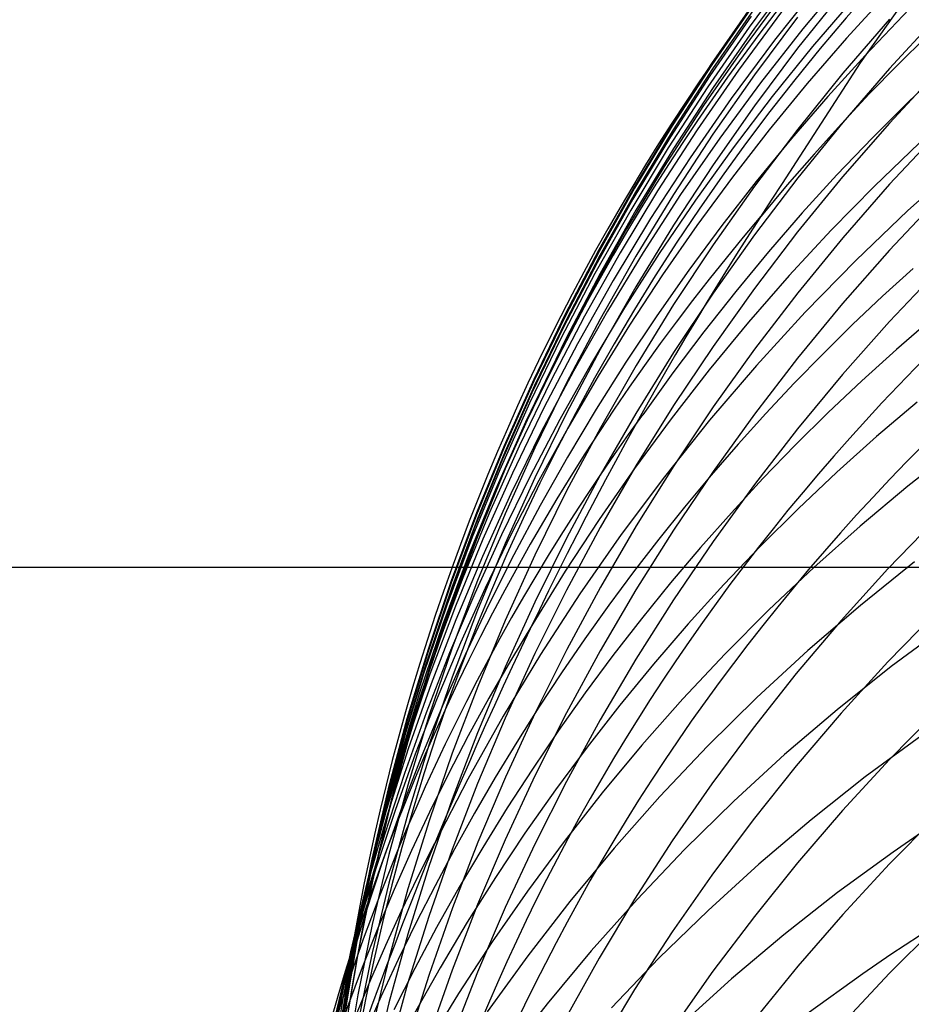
# Model space of a CAD drawing. Extents: x -383 to 1849, y -1185 to -529.
# Tile 401 of 656: x 233.27 to 239.3, y -925.11 to -918.45. Entities that reach past the tile are written whole.
import ezdxf

# ---------------------------------------------------------------- set-up
doc = ezdxf.new("R2010")
doc.units = 0
doc.layers.add('PREDEFINITO', color=7, linetype='CONTINUOUS')

msp = doc.modelspace()

# ---------------------------------------------------------------- linework, layer by layer
at = {"layer": 'PREDEFINITO'}
for p, q in [((239.5086, -917.9592, 558.3388), (238.9564, -918.7362, 556.9757)), ((238.4992, -918.1008, 570.2593), (238.2069, -918.4953, 570.2673)), ((238.5341, -918.1097, 581.5971), (238.242, -918.5025, 581.5541)), ((238.8673, -918.1495, 562.7243), (238.5697, -918.5059, 562.7653)), ((238.4706, -918.2272, 568.3895), (238.1784, -918.622, 568.4068)), ((238.6807, -918.2013, 564.6248), (238.3771, -918.5846, 564.6595)), ((238.8382, -918.2586, 587.4579), (238.5339, -918.6387, 587.3947)), ((238.918, -918.2948, 560.8365), (238.6349, -918.6255, 560.8826)), ((239.1382, -918.271, 558.9162), (238.8646, -918.57, 558.9655)), ((238.2315, -918.339, 577.6636), (237.9521, -918.742, 577.6407)), ((238.2323, -918.3477, 575.7304), (237.9529, -918.7512, 575.7175)), ((238.2205, -918.4214, 572.1356), (237.941, -918.8256, 572.1344)), ((238.2392, -918.3728, 573.983), (237.9594, -918.7771, 573.9731)), ((238.4248, -918.3931, 566.5236), (238.1332, -918.7872, 566.5499)), ((238.5338, -918.4276, 585.4656), (238.2416, -918.8186, 585.4086)), ((239.2909, -918.3727, 557.0024), (238.9903, -918.6863, 557.0622)), ((239.4828, -918.4197, 593.4203), (239.155, -918.7744, 593.3374)), ((238.2069, -918.4953, 570.2673), (237.9269, -918.8991, 570.2756)), ((238.242, -918.5025, 581.5541), (237.9622, -918.9045, 581.5103)), ((239.1551, -918.4407, 591.4126), (238.839, -918.8078, 591.3351)), ((238.5697, -918.5059, 562.7653), (238.2829, -918.8715, 562.8071)), ((238.8646, -918.57, 558.9655), (238.5992, -918.8764, 559.0157)), ((239.4067, -918.5558, 555.0922), (239.2107, -918.7499, 555.1344)), ((238.1784, -918.622, 568.4068), (237.8986, -919.026, 568.4244)), ((238.3771, -918.5846, 564.6595), (238.0856, -918.9776, 564.695)), ((238.5339, -918.6387, 587.3947), (238.2417, -919.0286, 587.3302)), ((238.6349, -918.6255, 560.8826), (238.3613, -918.9644, 560.9295)), ((238.9903, -918.6863, 557.0622), (238.7376, -918.9647, 557.1148)), ((237.9521, -918.742, 577.6407), (237.6853, -919.1537, 577.6177)), ((237.9529, -918.7512, 575.7175), (237.686, -919.1635, 575.7047)), ((238.9564, -918.7362, 556.9757), (238.4293, -919.5531, 555.6386)), ((239.2107, -918.7499, 555.1344), (239.0184, -918.9477, 555.1772)), ((239.5384, -918.7593, 553.1774), (239.2865, -918.9987, 553.2359)), ((237.941, -918.8256, 572.1344), (237.6741, -919.2386, 572.1333)), ((237.9594, -918.7771, 573.9731), (237.6922, -919.1901, 573.9632)), ((238.1332, -918.7872, 566.5499), (237.8538, -919.1906, 566.5768)), ((238.2416, -918.8186, 585.4086), (237.9618, -919.2189, 585.3506)), ((238.839, -918.8078, 591.3351), (238.5348, -919.1849, 591.2558)), ((239.155, -918.7744, 593.3374), (238.8388, -919.1397, 593.2523)), ((239.4825, -918.7919, 595.34), (239.1547, -919.1444, 595.25)), ((237.9269, -918.8991, 570.2756), (237.6596, -919.3117, 570.2842)), ((237.9622, -918.9045, 581.5103), (237.6951, -919.3154, 581.4659)), ((238.2829, -918.8715, 562.8071), (238.0071, -919.2459, 562.8496)), ((238.5992, -918.8764, 559.0157), (238.342, -919.1901, 559.0666)), ((238.3613, -918.9644, 560.9295), (238.0972, -919.3111, 560.9772)), ((238.7376, -918.9647, 557.1148), (238.4919, -919.2496, 557.1683)), ((239.0184, -918.9477, 555.1772), (238.8298, -919.1492, 555.2205)), ((237.8986, -919.026, 568.4244), (237.6313, -919.4389, 568.4424)), ((238.0856, -918.9776, 564.695), (237.8064, -919.3798, 564.731)), ((238.2417, -919.0286, 587.3302), (237.9619, -919.4277, 587.2645)), ((239.2865, -918.9987, 553.2359), (239.0404, -919.2441, 553.2954)), ((237.6853, -919.1537, 577.6177), (237.4313, -919.5738, 577.5945)), ((237.686, -919.1635, 575.7047), (237.432, -919.5841, 575.692)), ((238.8388, -919.1397, 593.2523), (238.5345, -919.5152, 593.1653)), ((238.8298, -919.1492, 555.2205), (238.6449, -919.3543, 555.2643)), ((239.1547, -919.1444, 595.25), (238.8385, -919.5075, 595.1577)), ((237.6922, -919.1901, 573.9632), (237.4378, -919.6115, 573.9533)), ((237.8538, -919.1906, 566.5768), (237.5872, -919.6028, 566.6041)), ((237.9618, -919.2189, 585.3506), (237.6945, -919.6279, 585.2917)), ((238.342, -919.1901, 559.0666), (238.0932, -919.5106, 559.1184)), ((238.5348, -919.1849, 591.2558), (238.2427, -919.5717, 591.1749)), ((239.4835, -919.2073, 597.2465), (239.1558, -919.5586, 597.1496)), ((237.6741, -919.2386, 572.1333), (237.42, -919.6599, 572.1323)), ((238.0071, -919.2459, 562.8496), (237.7425, -919.6286, 562.8928)), ((238.4919, -919.2496, 557.1683), (238.2534, -919.5407, 557.2226)), ((239.0404, -919.2441, 553.2954), (238.8001, -919.4955, 553.3559)), ((239.3554, -919.2811, 551.3375), (239.0541, -919.571, 551.4156)), ((237.6596, -919.3117, 570.2842), (237.4051, -919.7326, 570.293)), ((237.6951, -919.3154, 581.4659), (237.4408, -919.7345, 581.421)), ((238.0972, -919.3111, 560.9772), (237.8429, -919.6654, 561.0256)), ((238.6449, -919.3543, 555.2643), (238.4638, -919.5628, 555.3086)), ((237.8064, -919.3798, 564.731), (237.5399, -919.7908, 564.7677)), ((237.9619, -919.4277, 587.2645), (237.6946, -919.8355, 587.1976)), ((239.6452, -919.411, 549.3821), (239.2804, -919.7361, 549.4794)), ((237.6313, -919.4389, 568.4424), (237.377, -919.8601, 568.4607)), ((238.8001, -919.4955, 553.3559), (238.5657, -919.7525, 553.4173)), ((238.0932, -919.5106, 559.1184), (237.8528, -919.8378, 559.1709)), ((238.2534, -919.5407, 557.2226), (238.0222, -919.8377, 557.2777)), ((238.5345, -919.5152, 593.1653), (238.2423, -919.9002, 593.0764)), ((238.4638, -919.5628, 555.3086), (238.2866, -919.7747, 555.3534)), ((238.8385, -919.5075, 595.1577), (238.5342, -919.8806, 595.0633)), ((239.0541, -919.571, 551.4156), (238.7612, -919.8695, 551.4953)), ((239.1558, -919.5586, 597.1496), (238.8397, -919.9203, 597.0501)), ((237.4313, -919.5738, 577.5945), (237.1905, -920.0017, 577.5711)), ((237.432, -919.5841, 575.692), (237.1912, -920.0126, 575.6792)), ((237.4378, -919.6115, 573.9533), (237.1965, -920.0407, 573.9434)), ((237.5872, -919.6028, 566.6041), (237.3333, -920.0233, 566.6319)), ((237.6945, -919.6279, 585.2917), (237.4401, -920.0452, 585.2319)), ((237.7425, -919.6286, 562.8928), (237.4894, -920.0191, 562.9366)), ((238.2427, -919.5717, 591.1749), (237.9629, -919.9677, 591.0924)), ((237.42, -919.6599, 572.1323), (237.1791, -920.0889, 572.1314)), ((237.8429, -919.6654, 561.0256), (237.5985, -920.0268, 561.0747)), ((239.4825, -919.6555, 599.1432), (239.1547, -920.0048, 599.0394)), ((237.4051, -919.7326, 570.293), (237.1637, -920.1613, 570.302)), ((237.4408, -919.7345, 581.421), (237.1995, -920.1614, 581.3754)), ((238.5657, -919.7525, 553.4173), (238.3375, -920.0151, 553.4796)), ((239.2804, -919.7361, 549.4794), (238.9271, -920.0735, 549.5791)), ((237.5399, -919.7908, 564.7677), (237.2862, -920.2101, 564.8049)), ((237.6946, -919.8355, 587.1976), (237.4402, -920.2515, 587.1297)), ((238.0222, -919.8377, 557.2777), (237.7983, -920.1405, 557.3335)), ((237.377, -919.8601, 568.4607), (237.1357, -920.2891, 568.4794)), ((237.8528, -919.8378, 559.1709), (237.6212, -920.1713, 559.2241)), ((238.2423, -919.9002, 593.0764), (237.9624, -920.2944, 592.9857)), ((238.5342, -919.8806, 595.0633), (238.2419, -920.2632, 594.9667)), ((238.7612, -919.8695, 551.4953), (238.4771, -920.1765, 551.5765)), ((237.9629, -919.9677, 591.0924), (237.6957, -920.3723, 591.0084)), ((238.8397, -919.9203, 597.0501), (238.5355, -920.292, 596.9482)), ((237.1905, -920.0017, 577.5711), (236.963, -920.4369, 577.5477)), ((237.1912, -920.0126, 575.6792), (236.9636, -920.4483, 575.6666)), ((237.3333, -920.0233, 566.6319), (237.0926, -920.4515, 566.6601)), ((237.4894, -920.0191, 562.9366), (237.2479, -920.4172, 562.981)), ((237.5985, -920.0268, 561.0747), (237.3642, -920.395, 561.1244)), ((238.3375, -920.0151, 553.4796), (238.1153, -920.283, 553.5427)), ((239.1547, -920.0048, 599.0394), (238.8385, -920.3644, 598.9329)), ((237.1791, -920.0889, 572.1314), (236.9515, -920.5253, 572.1307)), ((237.1965, -920.0407, 573.9434), (236.9686, -920.4771, 573.9336)), ((237.4401, -920.0452, 585.2319), (237.1988, -920.4702, 585.1712)), ((238.9271, -920.0735, 549.5791), (238.5855, -920.4228, 549.6812)), ((237.1637, -920.1613, 570.302), (236.9357, -920.5974, 570.3113)), ((237.1995, -920.1614, 581.3754), (236.9717, -920.5956, 581.3295)), ((237.7983, -920.1405, 557.3335), (237.5818, -920.4488, 557.3899)), ((239.3146, -920.1276, 547.5965), (239.108, -920.3159, 547.6576)), ((239.4823, -920.1403, 601.0304), (239.1545, -920.4875, 600.9199)), ((237.2862, -920.2101, 564.8049), (237.0457, -920.6371, 564.8426)), ((237.6212, -920.1713, 559.2241), (237.3983, -920.511, 559.2779)), ((238.4771, -920.1765, 551.5765), (238.2017, -920.4915, 551.659)), ((237.1357, -920.2891, 568.4794), (236.9078, -920.7254, 568.4983)), ((237.4402, -920.2515, 587.1297), (237.1989, -920.6753, 587.0609)), ((237.9624, -920.2944, 592.9857), (237.6952, -920.6972, 592.8934)), ((238.1153, -920.283, 553.5427), (237.8994, -920.5561, 553.6067)), ((238.2419, -920.2632, 594.9667), (237.962, -920.655, 594.8682)), ((238.5355, -920.292, 596.9482), (238.2433, -920.6732, 596.8441)), ((238.8385, -920.3644, 598.9329), (238.5342, -920.7341, 598.8238)), ((239.108, -920.3159, 547.6576), (238.9051, -920.5082, 547.7196)), ((236.963, -920.4369, 577.5477), (236.7492, -920.879, 577.5242)), ((237.2479, -920.4172, 562.981), (237.0182, -920.8223, 563.0259)), ((237.3642, -920.395, 561.1244), (237.1403, -920.7697, 561.1747)), ((237.6957, -920.3723, 591.0084), (237.4414, -920.7852, 590.923)), ((238.5855, -920.4228, 549.6812), (238.2558, -920.7834, 549.7855)), ((236.9636, -920.4483, 575.6666), (236.7497, -920.8909, 575.654)), ((236.9686, -920.4771, 573.9336), (236.7543, -920.9205, 573.9239)), ((237.0926, -920.4515, 566.6601), (236.8652, -920.8871, 566.6887)), ((237.1988, -920.4702, 585.1712), (236.9709, -920.9026, 585.1099)), ((237.5818, -920.4488, 557.3899), (237.373, -920.7623, 557.447)), ((238.2017, -920.4915, 551.659), (237.9354, -920.8142, 551.7429)), ((239.1545, -920.4875, 600.9199), (238.8383, -920.845, 600.8064)), ((239.4395, -920.4707, 545.6883), (239.2019, -920.6763, 545.7612)), ((236.9515, -920.5253, 572.1307), (236.7374, -920.9685, 572.1301)), ((237.3983, -920.511, 559.2779), (237.1844, -920.8564, 559.3323)), ((237.8994, -920.5561, 553.6067), (237.6898, -920.8342, 553.6714)), ((238.9051, -920.5082, 547.7196), (238.7061, -920.7045, 547.7824)), ((236.9357, -920.5974, 570.3113), (236.7213, -921.0402, 570.3207)), ((236.9717, -920.5956, 581.3295), (236.7574, -921.0367, 581.283)), ((237.0457, -920.6371, 564.8426), (236.8185, -921.0715, 564.8807)), ((237.1989, -920.6753, 587.0609), (236.9709, -921.1064, 586.9912)), ((237.6952, -920.6972, 592.8934), (237.4408, -921.1082, 592.7995)), ((237.962, -920.655, 594.8682), (237.6947, -921.0553, 594.7679)), ((238.2433, -920.6732, 596.8441), (237.9635, -921.0634, 596.7378)), ((239.2019, -920.6763, 545.7612), (238.9691, -920.8872, 545.8353)), ((236.9078, -920.7254, 568.4983), (236.6935, -921.1685, 568.5176)), ((237.1403, -920.7697, 561.1747), (236.9268, -921.1506, 561.2256)), ((237.373, -920.7623, 557.447), (237.1719, -921.0809, 557.5047)), ((238.5342, -920.7341, 598.8238), (238.2421, -921.1132, 598.7123)), ((238.7061, -920.7045, 547.7824), (238.511, -920.9047, 547.846)), ((237.0182, -920.8223, 563.0259), (236.8006, -921.234, 563.0713)), ((237.4414, -920.7852, 590.923), (237.2001, -921.2057, 590.8363)), ((237.6898, -920.8342, 553.6714), (237.4866, -921.1171, 553.7368)), ((237.9354, -920.8142, 551.7429), (237.6782, -921.1443, 551.8281)), ((238.2558, -920.7834, 549.7855), (237.9384, -921.1549, 549.8918)), ((236.7492, -920.879, 577.5242), (236.5492, -921.3274, 577.5006)), ((236.7497, -920.8909, 575.654), (236.5497, -921.3399, 575.6415)), ((236.8652, -920.8871, 566.6887), (236.6515, -921.3294, 566.7176)), ((236.9709, -920.9026, 585.1099), (236.7565, -921.3417, 585.0478)), ((237.1844, -920.8564, 559.3323), (236.9795, -921.2073, 559.3873)), ((238.8383, -920.845, 600.8064), (238.534, -921.2124, 600.6901)), ((238.9691, -920.8872, 545.8353), (238.741, -921.1032, 545.9106)), ((236.7374, -920.9685, 572.1301), (236.5373, -921.4181, 572.1296)), ((236.7543, -920.9205, 573.9239), (236.5538, -921.3701, 573.9142)), ((238.511, -920.9047, 547.846), (238.3197, -921.1085, 547.9104)), ((236.7574, -921.0367, 581.283), (236.5569, -921.4841, 581.2362)), ((239.3418, -921.0315, 543.8505), (239.0676, -921.2651, 543.9399)), ((236.7213, -921.0402, 570.3207), (236.5207, -921.4895, 570.3303)), ((236.8185, -921.0715, 564.8807), (236.6049, -921.5127, 564.9193)), ((237.1719, -921.0809, 557.5047), (236.9786, -921.4044, 557.5629)), ((237.6947, -921.0553, 594.7679), (237.4403, -921.4638, 594.6658)), ((237.9635, -921.0634, 596.7378), (237.6963, -921.4623, 596.6295)), ((238.741, -921.1032, 545.9106), (238.5179, -921.3241, 545.9871)), ((236.6935, -921.1685, 568.5176), (236.4931, -921.618, 568.537)), ((236.9268, -921.1506, 561.2256), (236.7239, -921.5372, 561.2769)), ((236.9709, -921.1064, 586.9912), (236.7566, -921.5443, 586.9207)), ((237.4408, -921.1082, 592.7995), (237.1995, -921.5269, 592.7041)), ((237.6782, -921.1443, 551.8281), (237.4303, -921.4815, 551.9144)), ((237.9384, -921.1549, 549.8918), (237.6334, -921.5367, 550)), ((238.2421, -921.1132, 598.7123), (237.9622, -921.5014, 598.5984)), ((238.3197, -921.1085, 547.9104), (238.1325, -921.3161, 547.9756)), ((236.8006, -921.234, 563.0713), (236.5953, -921.652, 563.1172)), ((236.9795, -921.2073, 559.3873), (236.7839, -921.5634, 559.4428)), ((237.2001, -921.2057, 590.8363), (236.9722, -921.6334, 590.7484)), ((238.534, -921.2124, 600.6901), (238.2418, -921.5893, 600.5712)), ((239.0676, -921.2651, 543.9399), (238.7997, -921.5057, 544.0311)), ((236.5492, -921.3274, 577.5006), (236.3633, -921.7817, 577.477)), ((236.5497, -921.3399, 575.6415), (236.3637, -921.7947, 575.6291)), ((236.6515, -921.3294, 566.7176), (236.4515, -921.7781, 566.7468)), ((236.7565, -921.3417, 585.0478), (236.556, -921.7872, 584.9851)), ((238.1325, -921.3161, 547.9756), (237.9493, -921.5272, 548.0415)), ((238.5179, -921.3241, 545.9871), (238.2997, -921.5499, 546.0647)), ((239.609, -921.3418, 541.9021), (239.2787, -921.6014, 542.0105)), ((236.5373, -921.4181, 572.1296), (236.3512, -921.8734, 572.1293)), ((236.5538, -921.3701, 573.9142), (236.3673, -921.8256, 573.9047)), ((236.9786, -921.4044, 557.5629), (236.7932, -921.7325, 557.6216)), ((236.5207, -921.4895, 570.3303), (236.3342, -921.9446, 570.3402)), ((236.5569, -921.4841, 581.2362), (236.3705, -921.9373, 581.1891)), ((237.4303, -921.4815, 551.9144), (237.1918, -921.8255, 552.0018)), ((237.4403, -921.4638, 594.6658), (237.1989, -921.88, 594.5622)), ((237.6963, -921.4623, 596.6295), (237.442, -921.8692, 596.5193)), ((237.9622, -921.5014, 598.5984), (237.695, -921.8981, 598.4824)), ((236.6049, -921.5127, 564.9193), (236.4051, -921.9601, 564.9582)), ((236.7239, -921.5372, 561.2769), (236.5318, -921.9292, 561.3287)), ((236.7566, -921.5443, 586.9207), (236.556, -921.9885, 586.8494)), ((236.7839, -921.5634, 559.4428), (236.5976, -921.9245, 559.4988)), ((237.1995, -921.5269, 592.7041), (236.9716, -921.9527, 592.6074)), ((237.6334, -921.5367, 550), (237.3412, -921.9284, 550.11)), ((237.9493, -921.5272, 548.0415), (237.7701, -921.7418, 548.1082)), ((238.2997, -921.5499, 546.0647), (238.0865, -921.7804, 546.1433)), ((238.7997, -921.5057, 544.0311), (238.5383, -921.753, 544.1239)), ((236.4931, -921.618, 568.537), (236.3067, -922.0733, 568.5567)), ((236.9722, -921.6334, 590.7484), (236.7579, -922.0679, 590.6595)), ((238.2418, -921.5893, 600.5712), (237.962, -921.9751, 600.4498)), ((239.2787, -921.6014, 542.0105), (238.9569, -921.8709, 542.1215)), ((236.5953, -921.652, 563.1172), (236.4025, -922.0758, 563.1635)), ((236.7932, -921.7325, 557.6216), (236.6158, -922.065, 557.6809)), ((237.7701, -921.7418, 548.1082), (237.5951, -921.9597, 548.1754)), ((238.5383, -921.753, 544.1239), (238.2833, -922.0067, 544.2184)), ((236.3633, -921.7817, 577.477), (236.1918, -922.2414, 577.4534)), ((236.3637, -921.7947, 575.6291), (236.1921, -922.2549, 575.6168)), ((236.3673, -921.8256, 573.9047), (236.1952, -922.2864, 573.8952)), ((236.4515, -921.7781, 566.7468), (236.2657, -922.2326, 566.7763)), ((236.556, -921.7872, 584.9851), (236.3696, -922.2385, 584.9219)), ((237.1918, -921.8255, 552.0018), (236.963, -922.1759, 552.0903)), ((238.0865, -921.7804, 546.1433), (237.8784, -922.0155, 546.2229)), ((239.4717, -921.8208, 606.6354), (239.1442, -922.1602, 606.5049)), ((236.3512, -921.8734, 572.1293), (236.1794, -922.3341, 572.1291)), ((237.1989, -921.88, 594.5622), (236.9709, -922.3033, 594.457)), ((237.442, -921.8692, 596.5193), (237.2007, -922.2837, 596.4074)), ((237.695, -921.8981, 598.4824), (237.4406, -922.3028, 598.3643)), ((238.9569, -921.8709, 542.1215), (238.6437, -922.1499, 542.2351)), ((236.3342, -921.9446, 570.3402), (236.162, -922.4051, 570.3501)), ((236.3705, -921.9373, 581.1891), (236.1985, -922.3958, 581.1417)), ((236.4051, -921.9601, 564.9582), (236.2195, -922.4135, 564.9975)), ((236.5318, -921.9292, 561.3287), (236.3508, -922.3263, 561.3809)), ((236.5976, -921.9245, 559.4988), (236.4208, -922.2903, 559.5552)), ((236.9716, -921.9527, 592.6074), (236.7573, -922.3854, 592.5095)), ((237.3412, -921.9284, 550.11), (237.062, -922.3293, 550.2217)), ((237.5951, -921.9597, 548.1754), (237.4242, -922.1809, 548.2434)), ((236.556, -921.9885, 586.8494), (236.3696, -922.4385, 586.7775)), ((237.8784, -922.0155, 546.2229), (237.6754, -922.255, 546.3035)), ((237.962, -921.9751, 600.4498), (237.6947, -922.3694, 600.3261)), ((238.2833, -922.0067, 544.2184), (238.035, -922.2668, 544.3143)), ((236.3067, -922.0733, 568.5567), (236.1347, -922.5339, 568.5767)), ((236.4025, -922.0758, 563.1635), (236.2223, -922.5049, 563.2101)), ((236.6158, -922.065, 557.6809), (236.4467, -922.4016, 557.7405)), ((236.7579, -922.0679, 590.6595), (236.5574, -922.5087, 590.5695)), ((216.3514, -922.1479, 420), (241.3479, -922.1479, 420)), ((216.3514, -922.1479, 370), (241.3479, -922.1479, 370)), ((238.6437, -922.1499, 542.2351), (238.3393, -922.438, 542.351)), ((239.1442, -922.1602, 606.5049), (238.8283, -922.5098, 606.3708)), ((239.3253, -922.1129, 540.1399), (238.9588, -922.407, 540.2704)), ((236.2657, -922.2326, 566.7763), (236.0942, -922.6924, 566.806)), ((236.963, -922.1759, 552.0903), (236.744, -922.5326, 552.1797)), ((237.4242, -922.1809, 548.2434), (237.2576, -922.4053, 548.3119)), ((236.1918, -922.2414, 577.4534), (236.0348, -922.7059, 577.4298)), ((236.1921, -922.2549, 575.6168), (236.0351, -922.72, 575.6047)), ((236.1952, -922.2864, 573.8952), (236.0377, -922.7521, 573.8859)), ((236.3696, -922.2385, 584.9219), (236.1975, -922.6951, 584.8583)), ((236.4208, -922.2903, 559.5552), (236.2537, -922.6605, 559.612)), ((237.2007, -922.2837, 596.4074), (236.9727, -922.7054, 596.2939)), ((237.6754, -922.255, 546.3035), (237.4777, -922.4988, 546.385)), ((238.035, -922.2668, 544.3143), (237.7935, -922.5331, 544.4117)), ((236.1794, -922.3341, 572.1291), (236.0222, -922.7997, 572.129)), ((236.3508, -922.3263, 561.3809), (236.1809, -922.7282, 561.4334)), ((236.9709, -922.3033, 594.457), (236.7565, -922.7333, 594.3505)), ((237.062, -922.3293, 550.2217), (236.796, -922.7392, 550.3349)), ((237.4406, -922.3028, 598.3643), (237.1994, -922.7151, 598.2443)), ((236.162, -922.4051, 570.3501), (236.0045, -922.8704, 570.3603)), ((236.1985, -922.3958, 581.1417), (236.041, -922.8592, 581.0941)), ((236.2195, -922.4135, 564.9975), (236.0481, -922.8721, 565.0371)), ((236.4467, -922.4016, 557.7405), (236.2858, -922.7421, 557.8006)), ((236.7573, -922.3854, 592.5095), (236.5568, -922.8242, 592.4104)), ((237.2576, -922.4053, 548.3119), (237.0952, -922.6328, 548.3811)), ((237.6947, -922.3694, 600.3261), (237.4404, -922.7718, 600.2002)), ((238.9588, -922.407, 540.2704), (238.6031, -922.7132, 540.4043)), ((236.3696, -922.4385, 586.7775), (236.1975, -922.8938, 586.7051)), ((237.4777, -922.4988, 546.385), (237.2853, -922.7467, 546.4674)), ((238.3393, -922.438, 542.351), (238.0439, -922.7349, 542.4693)), ((239.4716, -922.4532, 608.4825), (239.1441, -922.7899, 608.3452)), ((236.1347, -922.5339, 568.5767), (235.9772, -922.9994, 568.5968)), ((236.2223, -922.5049, 563.2101), (236.055, -922.939, 563.2571)), ((236.5574, -922.5087, 590.5695), (236.371, -922.9552, 590.4786)), ((237.7935, -922.5331, 544.4117), (237.5587, -922.8052, 544.5105)), ((238.8283, -922.5098, 606.3708), (238.5243, -922.869, 606.2334)), ((239.5437, -922.5414, 538.2148), (239.1673, -922.8208, 538.3491)), ((237.0952, -922.6328, 548.3811), (236.9371, -922.8632, 548.4508)), ((236.0942, -922.6924, 566.806), (235.9373, -923.1571, 566.836)), ((236.1975, -922.6951, 584.8583), (236.04, -923.1566, 584.7942)), ((236.2537, -922.6605, 559.612), (236.0963, -923.0348, 559.6691)), ((236.0348, -922.7059, 577.4298), (235.8926, -923.1749, 577.4063)), ((236.0351, -922.72, 575.6047), (235.8929, -923.1895, 575.5926)), ((236.0377, -922.7521, 573.8859), (235.895, -923.2222, 573.8766)), ((236.1809, -922.7282, 561.4334), (236.0223, -923.1344, 561.4862)), ((236.2858, -922.7421, 557.8006), (236.1332, -923.0864, 557.861)), ((236.796, -922.7392, 550.3349), (236.5436, -923.1573, 550.4494)), ((236.7565, -922.7333, 594.3505), (236.5559, -923.1696, 594.2427)), ((236.9727, -922.7054, 596.2939), (236.7584, -923.1337, 596.1788)), ((237.1994, -922.7151, 598.2443), (236.9715, -923.1346, 598.1226)), ((237.2853, -922.7467, 546.4674), (237.0982, -922.9987, 546.5506)), ((238.0439, -922.7349, 542.4693), (237.7576, -923.0403, 542.5897)), ((238.6031, -922.7132, 540.4043), (238.2584, -923.031, 540.5416)), ((236.0222, -922.7997, 572.129), (235.8799, -923.2697, 572.1291)), ((236.5568, -922.8242, 592.4104), (236.3704, -923.2688, 592.3103)), ((237.4404, -922.7718, 600.2002), (237.1991, -923.1817, 600.0722)), ((237.5587, -922.8052, 544.5105), (237.331, -923.083, 544.6106)), ((239.1673, -922.8208, 538.3491), (238.8014, -923.1128, 538.4872)), ((239.1441, -922.7899, 608.3452), (238.8282, -923.1367, 608.2043)), ((236.0045, -922.8704, 570.3603), (235.8617, -923.3402, 570.3706)), ((236.0481, -922.8721, 565.0371), (235.8914, -923.3357, 565.0769)), ((236.041, -922.8592, 581.0941), (235.8983, -923.327, 581.0463)), ((236.1975, -922.8938, 586.7051), (236.04, -923.3539, 586.6321)), ((236.9371, -922.8632, 548.4508), (236.7834, -923.0966, 548.521)), ((238.5243, -922.869, 606.2334), (238.2324, -923.2375, 606.0928)), ((236.055, -922.939, 563.2571), (235.9009, -923.3776, 563.3043)), ((236.371, -922.9552, 590.4786), (236.1989, -923.407, 590.387)), ((235.9772, -922.9994, 568.5968), (235.8346, -923.4693, 568.617)), ((236.0963, -923.0348, 559.6691), (235.9489, -923.4128, 559.7265)), ((237.0982, -922.9987, 546.5506), (236.9166, -923.2546, 546.6347)), ((238.2584, -923.031, 540.5416), (237.925, -923.3599, 540.6819)), ((236.1332, -923.0864, 557.861), (235.9892, -923.4342, 557.9217)), ((236.7834, -923.0966, 548.521), (236.6342, -923.3327, 548.5917)), ((237.331, -923.083, 544.6106), (237.1102, -923.3663, 544.7119)), ((237.7576, -923.0403, 542.5897), (237.4807, -923.3539, 542.7122)), ((235.9373, -923.1571, 566.836), (235.7951, -923.6261, 566.8662)), ((236.0223, -923.1344, 561.4862), (235.8753, -923.5447, 561.5394)), ((236.04, -923.1566, 584.7942), (235.8974, -923.6225, 584.7298)), ((236.5436, -923.1573, 550.4494), (236.3049, -923.5833, 550.5652)), ((236.7584, -923.1337, 596.1788), (236.5578, -923.5683, 596.0624)), ((236.9715, -923.1346, 598.1226), (236.7571, -923.5607, 597.9992)), ((238.8014, -923.1128, 538.4872), (238.4463, -923.4168, 538.629)), ((238.8282, -923.1367, 608.2043), (238.5242, -923.493, 608.0598)), ((239.482, -923.1162, 610.3183), (239.1542, -923.4503, 610.1743)), ((235.8926, -923.1749, 577.4063), (235.7656, -923.6477, 577.3828)), ((235.8929, -923.1895, 575.5926), (235.7658, -923.6628, 575.5808)), ((235.895, -923.2222, 573.8766), (235.7673, -923.6961, 573.8675)), ((236.5559, -923.1696, 594.2427), (236.3695, -923.6116, 594.1338)), ((237.1991, -923.1817, 600.0722), (236.9712, -923.5987, 599.9423)), ((235.8799, -923.2697, 572.1291), (235.7526, -923.7435, 572.1293)), ((236.3704, -923.2688, 592.3103), (236.1983, -923.7187, 592.2094)), ((236.9166, -923.2546, 546.6347), (236.7405, -923.5142, 546.7194)), ((238.2324, -923.2375, 606.0928), (237.9529, -923.6148, 605.9492)), ((239.367, -923.291, 536.4353), (238.9912, -923.5677, 536.5768)), ((235.8617, -923.3402, 570.3706), (235.7341, -923.8138, 570.3811)), ((235.8914, -923.3357, 565.0769), (235.7495, -923.8036, 565.1169)), ((235.8983, -923.327, 581.0463), (235.7707, -923.7987, 580.9984)), ((236.04, -923.3539, 586.6321), (235.8974, -923.8184, 586.5587)), ((236.6342, -923.3327, 548.5917), (236.4893, -923.5716, 548.663)), ((237.1102, -923.3663, 544.7119), (236.8967, -923.6549, 544.8144)), ((237.4807, -923.3539, 542.7122), (237.2132, -923.6754, 542.8366)), ((237.925, -923.3599, 540.6819), (237.6031, -923.6996, 540.8251)), ((235.9009, -923.3776, 563.3043), (235.76, -923.8203, 563.3517)), ((235.9489, -923.4128, 559.7265), (235.8115, -923.7945, 559.7842)), ((235.9892, -923.4342, 557.9217), (235.8538, -923.7852, 557.9827)), ((236.1989, -923.407, 590.387), (236.0414, -923.8637, 590.2947)), ((238.4463, -923.4168, 538.629), (238.1022, -923.7324, 538.7742)), ((235.8346, -923.4693, 568.617), (235.7071, -923.943, 568.6375)), ((238.5242, -923.493, 608.0598), (238.2323, -923.8586, 607.912)), ((239.1542, -923.4503, 610.1743), (238.838, -923.7944, 610.0265)), ((235.8753, -923.5447, 561.5394), (235.74, -923.9587, 561.5927)), ((236.7571, -923.5607, 597.9992), (236.5567, -923.9929, 597.8744)), ((236.7405, -923.5142, 546.7194), (236.57, -923.7774, 546.8049)), ((238.9912, -923.5677, 536.5768), (238.626, -923.8569, 536.7222)), ((235.7951, -923.6261, 566.8662), (235.6681, -924.099, 566.8965)), ((235.8974, -923.6225, 584.7298), (235.7698, -924.0922, 584.6652)), ((236.3049, -923.5833, 550.5652), (236.0803, -924.0166, 550.6821)), ((236.3695, -923.6116, 594.1338), (236.1973, -924.0589, 594.0239)), ((236.4893, -923.5716, 548.663), (236.349, -923.8131, 548.7346)), ((236.5578, -923.5683, 596.0624), (236.3714, -924.0085, 595.9448)), ((236.9712, -923.5987, 599.9423), (236.7569, -924.0222, 599.8107)), ((237.9529, -923.6148, 605.9492), (237.686, -924.0004, 605.8028)), ((235.7656, -923.6477, 577.3828), (235.6538, -924.124, 577.3594)), ((235.7658, -923.6628, 575.5808), (235.6539, -924.1396, 575.5691)), ((235.7673, -923.6961, 573.8675), (235.655, -924.1734, 573.8586)), ((236.8967, -923.6549, 544.8144), (236.6904, -923.9486, 544.918)), ((237.2132, -923.6754, 542.8366), (236.9553, -924.0043, 542.9629)), ((237.6031, -923.6996, 540.8251), (237.2929, -924.0496, 540.9711)), ((235.7526, -923.7435, 572.1293), (235.6406, -924.2207, 572.1296)), ((236.1983, -923.7187, 592.2094), (236.0408, -924.1734, 592.1076)), ((238.1022, -923.7324, 538.7742), (237.7693, -924.0591, 538.9227)), ((235.7341, -923.8138, 570.3811), (235.6218, -924.2909, 570.3917)), ((235.7495, -923.8036, 565.1169), (235.6226, -924.2753, 565.1571)), ((235.76, -923.8203, 563.3517), (235.6327, -924.2668, 563.3993)), ((235.7707, -923.7987, 580.9984), (235.6585, -924.2737, 580.9504)), ((235.8115, -923.7945, 559.7842), (235.6844, -924.1794, 559.8421)), ((235.8538, -923.7852, 557.9827), (235.7271, -924.1393, 558.0439)), ((235.8974, -923.8184, 586.5587), (235.7698, -924.2868, 586.485)), ((236.349, -923.8131, 548.7346), (236.2132, -924.057, 548.8067)), ((236.57, -923.7774, 546.8049), (236.4051, -924.0441, 546.8911)), ((238.838, -923.7944, 610.0265), (238.5337, -924.1482, 609.8749)), ((239.4827, -923.8243, 612.138), (239.1549, -924.156, 611.9873)), ((236.0414, -923.8637, 590.2947), (235.8987, -924.3246, 590.2017)), ((238.2323, -923.8586, 607.912), (237.9528, -924.2329, 607.761)), ((238.626, -923.8569, 536.7222), (238.2715, -924.1581, 536.8715)), ((235.7071, -923.943, 568.6375), (235.5949, -924.4202, 568.658)), ((235.74, -923.9587, 561.5927), (235.6165, -924.376, 561.6462)), ((236.6904, -923.9486, 544.918), (236.4915, -924.2471, 545.0227)), ((239.3711, -923.9442, 534.5988), (239.1796, -924.0764, 534.6714)), ((236.3714, -924.0085, 595.9448), (236.1993, -924.454, 595.826)), ((236.5567, -923.9929, 597.8744), (236.3703, -924.4309, 597.7482)), ((236.7569, -924.0222, 599.8107), (236.5564, -924.452, 599.6774)), ((236.9553, -924.0043, 542.9629), (236.7072, -924.3405, 543.0908)), ((237.686, -924.0004, 605.8028), (237.432, -924.3938, 605.6538)), ((235.6681, -924.099, 566.8965), (235.5564, -924.5752, 566.9269)), ((235.7698, -924.0922, 584.6652), (235.6576, -924.5653, 584.6003)), ((236.1973, -924.0589, 594.0239), (236.0398, -924.511, 593.9131)), ((236.2132, -924.057, 548.8067), (236.0821, -924.3034, 548.8792)), ((236.4051, -924.0441, 546.8911), (236.2459, -924.3141, 546.9779)), ((237.2929, -924.0496, 540.9711), (236.9947, -924.4093, 541.1197)), ((237.7693, -924.0591, 538.9227), (237.4479, -924.3965, 539.0743)), ((239.1796, -924.0764, 534.6714), (238.8045, -924.3502, 534.8199)), ((235.6538, -924.124, 577.3594), (235.5576, -924.6032, 577.3362)), ((235.6539, -924.1396, 575.5691), (235.5577, -924.6194, 575.5576)), ((235.7271, -924.1393, 558.0439), (235.6092, -924.4961, 558.1054)), ((238.2715, -924.1581, 536.8715), (237.9281, -924.4708, 537.0245)), ((238.5337, -924.1482, 609.8749), (238.2414, -924.511, 609.7197)), ((239.1549, -924.156, 611.9873), (238.8387, -924.4976, 611.8325)), ((235.6406, -924.2207, 572.1296), (235.5442, -924.7007, 572.13)), ((235.655, -924.1734, 573.8586), (235.5582, -924.6536, 573.8498)), ((235.6844, -924.1794, 559.8421), (235.5676, -924.5673, 559.9002)), ((236.0408, -924.1734, 592.1076), (235.8981, -924.6324, 592.0051)), ((237.9528, -924.2329, 607.761), (237.6859, -924.6154, 607.607)), ((235.6226, -924.2753, 565.1571), (235.5111, -924.7505, 565.1974)), ((235.6327, -924.2668, 563.3993), (235.5191, -924.7165, 563.447)), ((235.6218, -924.2909, 570.3917), (235.5252, -924.7708, 570.4024)), ((235.6585, -924.2737, 580.9504), (235.5618, -924.7516, 580.9024)), ((235.7698, -924.2868, 586.485), (235.6576, -924.7586, 586.4111)), ((236.4915, -924.2471, 545.0227), (236.3, -924.5503, 545.1283)), ((235.8987, -924.3246, 590.2017), (235.7711, -924.7894, 590.1083)), ((236.0821, -924.3034, 548.8792), (235.9556, -924.5522, 548.9521)), ((236.2459, -924.3141, 546.9779), (236.0926, -924.5873, 547.0652)), ((236.7072, -924.3405, 543.0908), (236.4692, -924.6835, 543.2203)), ((238.8045, -924.3502, 534.8199), (238.4399, -924.6364, 534.9727)), ((235.5949, -924.4202, 568.658), (235.4983, -924.9001, 568.6786)), ((235.6165, -924.376, 561.6462), (235.5051, -924.7963, 561.6998)), ((236.3703, -924.4309, 597.7482), (236.1982, -924.8741, 597.6207)), ((236.9947, -924.4093, 541.1197), (236.7088, -924.7784, 541.2706)), ((237.4479, -924.3965, 539.0743), (237.1383, -924.7442, 539.2288)), ((237.432, -924.3938, 605.6538), (237.1911, -924.7946, 605.5022)), ((235.6092, -924.4961, 558.1054), (235.5003, -924.8556, 558.1669)), ((236.1993, -924.454, 595.826), (236.0417, -924.9042, 595.7063)), ((236.5564, -924.452, 599.6774), (236.37, -924.8874, 599.5427)), ((237.9281, -924.4708, 537.0245), (237.5959, -924.7947, 537.1809)), ((238.8387, -924.4976, 611.8325), (238.5344, -924.8488, 611.6738)), ((235.6576, -924.5653, 584.6003), (235.561, -925.0413, 584.5354)), ((235.9556, -924.5522, 548.9521), (235.8338, -924.8031, 549.0252)), ((236.0398, -924.511, 593.9131), (235.8971, -924.9674, 593.8015)), ((236.3, -924.5503, 545.1283), (236.1162, -924.858, 545.2348)), ((238.2414, -924.511, 609.7197), (237.9616, -924.8825, 609.5612)), ((239.4838, -924.5666, 613.9437), (239.1561, -924.8954, 613.7864)), ((235.5564, -924.5752, 566.9269), (235.4602, -925.0544, 566.9574)), ((235.5676, -924.5673, 559.9002), (235.4613, -924.9579, 559.9583)), ((235.5576, -924.6032, 577.3362), (235.4772, -925.0849, 577.3132)), ((235.5577, -924.6194, 575.5576), (235.4772, -925.1015, 575.5463)), ((235.8981, -924.6324, 592.0051), (235.7706, -925.0953, 591.9021)), ((236.0926, -924.5873, 547.0652), (235.945, -924.8637, 547.1531)), ((237.6859, -924.6154, 607.607), (237.4319, -925.0058, 607.4502)), ((235.5582, -924.6536, 573.8498), (235.4773, -925.1362, 573.8411)), ((236.4692, -924.6835, 543.2203), (236.2412, -925.0331, 543.3513)), ((238.4399, -924.6364, 534.9727), (238.0862, -924.9346, 535.1295)), ((239.359, -924.6424, 532.7777), (239.1652, -924.7697, 532.8525)), ((235.5111, -924.7505, 565.1974), (235.4151, -925.2286, 565.2377)), ((235.5191, -924.7165, 563.447), (235.4195, -925.169, 563.4948)), ((235.5442, -924.7007, 572.13), (235.4636, -925.1832, 572.1306)), ((235.5618, -924.7516, 580.9024), (235.4809, -925.232, 580.8544)), ((235.6576, -924.7586, 586.4111), (235.561, -925.2333, 586.3369)), ((237.1383, -924.7442, 539.2288), (236.8406, -925.1016, 539.386)), ((235.5051, -924.7963, 561.6998), (235.4059, -925.2193, 561.7535)), ((235.5252, -924.7708, 570.4024), (235.4443, -925.2532, 570.4132)), ((235.7711, -924.7894, 590.1083), (235.6588, -925.2576, 590.0144)), ((235.8338, -924.8031, 549.0252), (235.7167, -925.0562, 549.0987)), ((236.7088, -924.7784, 541.2706), (236.4353, -925.1564, 541.4237)), ((237.1911, -924.7946, 605.5022), (236.9636, -925.2024, 605.3483)), ((237.5959, -924.7947, 537.1809), (237.2752, -925.1291, 537.3405)), ((239.1652, -924.7697, 532.8525), (238.974, -924.9001, 532.9284)), ((235.5003, -924.8556, 558.1669), (235.4005, -925.2174, 558.2286)), ((235.945, -924.8637, 547.1531), (235.8034, -925.1429, 547.2415)), ((236.1162, -924.858, 545.2348), (235.94, -925.17, 545.3421)), ((236.1982, -924.8741, 597.6207), (236.0407, -925.322, 597.4922)), ((236.37, -924.8874, 599.5427), (236.198, -925.328, 599.4067)), ((237.9616, -924.8825, 609.5612), (237.6943, -925.2622, 609.3996)), ((238.5344, -924.8488, 611.6738), (238.2422, -925.209, 611.5113)), ((239.1561, -924.8954, 613.7864), (238.84, -925.234, 613.6247)), ((235.4613, -924.9579, 559.9583), (235.3656, -925.3509, 560.0166)), ((235.4983, -924.9001, 568.6786), (235.4174, -925.3825, 568.6994)), ((236.0417, -924.9042, 595.7063), (235.899, -925.3587, 595.5857)), ((238.0862, -924.9346, 535.1295), (237.7434, -925.2442, 535.2901)), ((238.974, -924.9001, 532.9284), (238.5994, -925.1705, 533.0838)), ((235.8971, -924.9674, 593.8015), (235.7695, -925.4277, 593.6893)), ((236.2412, -925.0331, 543.3513), (236.0236, -925.3888, 543.4836)), ((237.4319, -925.0058, 607.4502), (237.1909, -925.4035, 607.2907)), ((235.4602, -925.0544, 566.9574), (235.3798, -925.5359, 566.9879)), ((235.4772, -925.0849, 577.3132), (235.4129, -925.5685, 577.2903)), ((235.561, -925.0413, 584.5354), (235.4802, -925.5197, 584.4704)), ((235.7167, -925.0562, 549.0987), (235.6045, -925.3113, 549.1725)), ((235.7706, -925.0953, 591.9021), (235.6583, -925.5615, 591.7986)), ((235.4772, -925.1015, 575.5463), (235.4128, -925.5856, 575.5353)), ((236.8406, -925.1016, 539.386), (236.5551, -925.4683, 539.5458))]:
    msp.add_line(p, q, dxfattribs=at)
at = {"layer": 'PREDEFINITO', "extrusion": (-0.016803, -0.114563, 0.993274)}
msp.add_arc((382.2011, -807.8894, 680.8208), 14.9417, 95.84327, 275.27872, dxfattribs=at)
at = {"layer": 'PREDEFINITO', "extrusion": (-0.016824, -0.171811, 0.984986)}
msp.add_arc((339.5316, -784.1707, 734.3472), 14.9608, 82.65115, 280.09999, dxfattribs=at)
at = {"layer": 'PREDEFINITO', "extrusion": (-0.016915, -0.074595, 0.99707)}
msp.add_arc((449.105, -802.1199, 642.4071), 14.9382, 107.32431, 274.63425, dxfattribs=at)
at = {"layer": 'PREDEFINITO', "extrusion": (-0.016833, -0.307513, 0.951395)}
msp.add_arc((300.8029, -686.2229, 852.6889), 14.979, 55.83898, 295.27303, dxfattribs=at)
at = {"layer": 'PREDEFINITO', "extrusion": (-0.016807, -0.326121, 0.945179)}
msp.add_arc((297.901, -670.2262, 868.028), 14.9744, 51.68409, 297.64988, dxfattribs=at)
at = {"layer": 'PREDEFINITO', "extrusion": (-0.740643, -0.285741, 0.608112)}
msp.add_arc((983.2909, 392.1002, 424.0527), 43.0525, 203.2697, 220.02582, dxfattribs=at)
at = {"layer": 'PREDEFINITO', "extrusion": (0.033705, 0.179692, 0.983145)}
msp.add_arc((-416.7137, 954.4031, 388.7486), 14.8565, 330.62998, 58.37375, dxfattribs=at)
at = {"layer": 'PREDEFINITO', "extrusion": (0.038406, 0.198978, 0.979251)}
msp.add_arc((-421.1829, 959.9792, 368.0863), 14.786, 335.29465, 55.29158, dxfattribs=at)
at = {"layer": 'PREDEFINITO', "extrusion": (0.042775, 0.218147, 0.974978)}
msp.add_arc((-423.6388, 966.0277, 347.2423), 14.7016, 339.9071, 52.17371, dxfattribs=at)
at = {"layer": 'PREDEFINITO', "extrusion": (0.04735, 0.237223, 0.970301)}
msp.add_arc((-426.4548, 971.5044, 326.3072), 14.6055, 344.51246, 49.01345, dxfattribs=at)

doc.saveas('drawing.dxf')
